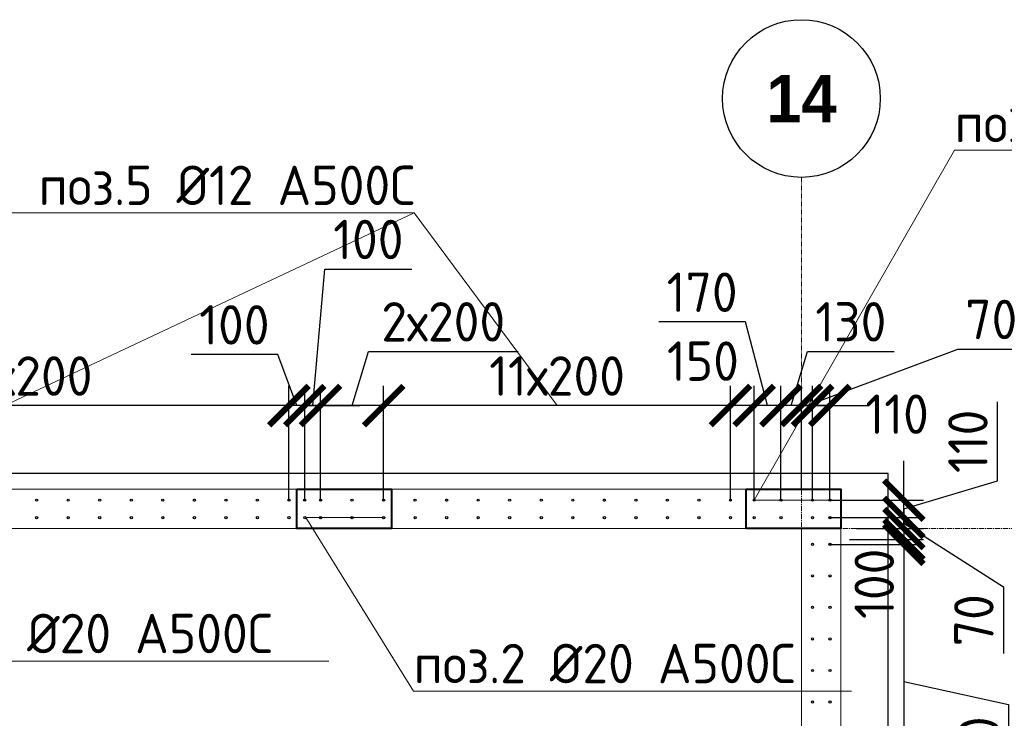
# Model space of a CAD drawing. Header units: millimetres. Extents: x 376598 to 1249954, y -318491 to -22134.
# Tile 439 of 444: x 1237837 to 1244081, y -214290 to -209860. Entities that reach past the tile are written whole.
import ezdxf
from ezdxf import colors
from ezdxf.entities.mleader import LeaderData, LeaderLine
from ezdxf.math import Vec2, Vec3

# ---------------------------------------------------------------- set-up
doc = ezdxf.new("R2010")
doc.units = ezdxf.units.MM
for name, pattern in [('01 Штриховая _4 мм_', [6, 3.5, -2.5]), ('______5', [1100, 800, -100, 100, -100]), ('HIDDEN2', [4.7625, 3.175, -1.5875]), ('осевая', [50.8, 31.75, -6.35, 6.35, -6.35])]:
    doc.linetypes.add(name, pattern=pattern)
for name, color, linetype, lineweight in [('0 Фундамент', 5, 'Continuous', 30), ('1 Стены', 3, 'Continuous', 30), ('Оси', 40, '______5', 18), ('подоснова', 151, 'Continuous', 5), ('РАЗМЕРЫ', 1, 'Continuous', 9), ('СТЕНЫ', 3, 'Continuous', 30)]:
    doc.layers.add(name, color=color, linetype=linetype, lineweight=lineweight)
doc.styles.add('Century Gothic', font='GOTHIC.TTF')
doc.styles.add('GOST-2.304_Type-B', font='GOST_Common.ttf')
doc.dimstyles.new('СПДС', dxfattribs={"dimscale": 100, "dimtxt": 2.5, "dimasz": 2.5, "dimexe": 1.25, "dimexo": 0, "dimtad": 1, "dimdec": 0, "dimtxsty": 'GOST-2.304_Type-B', "dimblk": 'ARCHTICK', "dimcen": 2.5, "dimdle": 2, "dimadec": 0, "dimazin": 2, "dimtfac": 0.75, "dimtdec": 0, "dimtmove": 1, "dimatfit": 3, "dimfxl": 1, "dimtolj": 1, "dimarcsym": 1})

# ---------------------------------------------------------------- blocks, each defined once
blk = doc.blocks.new('NSY101')
at = {"color": 0, "linetype": 'ByBlock', "lineweight": -2}
blk.add_circle((0, 0), 50, dxfattribs=at)
blk = doc.blocks.new('оси 2.2-2.3')
at = {"layer": 'Оси', "color": 16, "linetype": 'осевая', "lineweight": 0, "transparency": 33554687}
for p, q in [((521254.5, -104267.9), (521254.9, -134893.5)), ((468076.3, -106495.4), (524372.9, -106495.4))]:
    blk.add_line(p, q, dxfattribs=at)
at = {"layer": 'Оси', "color": 16, "linetype": 'Continuous', "lineweight": 25, "transparency": 33554687, "xscale": 9.999999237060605, "yscale": 9.999999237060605, "zscale": 9.999999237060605}
blk.add_blockref('NSY101', (521254.4, -103767.9), dxfattribs=at)
at = {"layer": 'Оси', "color": 16, "linetype": 'Continuous', "lineweight": 25, "transparency": 33554687, "insert": (521254.4, -103767.9), "char_height": 300, "width": 620, "attachment_point": 5, "style": 'Century Gothic'}
blk.add_mtext('\\A1;{\\fCentury Gothic|i0|b1;\\H300.000000;\\W1.000000;\\C16;14}\\P', dxfattribs=at)
blk = doc.blocks.new('_ArchTick')
at = {"color": 0, "linetype": 'ByBlock', "const_width": 0.15}
blk.add_lwpolyline([(-0.5, -0.5), (0.5, 0.5)], dxfattribs=at)
blk = doc.blocks.new('*D2999')
at = {"layer": 'DEFPOINTS', "color": 0, "lineweight": 0, "transparency": 16777216}
for p in [(1242864.9, -212307.4), (1242794.7, -212398.8), (1242864.9, -212906.8, -720)]:
    blk.add_point(p, dxfattribs=at)
at = {"layer": 'РАЗМЕРЫ', "color": 0, "lineweight": -2, "transparency": 16777216}
for p, q in [((1242829.8, -212307.4), (1243786.4, -211948.4)), ((1243786.4, -211948.4), (1244210.2, -211948.4)), ((1242794.7, -212398.8), (1242794.7, -212182.4)), ((1242864.9, -212906.8), (1242864.9, -212182.4)), ((1242794.7, -212307.4), (1242544.7, -212307.4)), ((1242794.7, -212307.4), (1242864.9, -212307.4)), ((1242794.7, -212307.4), (1242864.9, -212307.4)), ((1242864.9, -212307.4), (1243114.9, -212307.4))]:
    blk.add_line(p, q, dxfattribs=at)
at = {"layer": 'РАЗМЕРЫ', "color": 0, "lineweight": -2, "transparency": 16777216, "xscale": 250, "yscale": 250, "zscale": 250}
blk.add_blockref('_ArchTick', (1242794.7, -212307.4), dxfattribs=at)
at = {"layer": 'РАЗМЕРЫ', "color": 0, "lineweight": -2, "transparency": 16777216, "xscale": 250, "yscale": 250, "zscale": 250, "rotation": 180}
blk.add_blockref('_ArchTick', (1242864.9, -212307.4), dxfattribs=at)
at = {"layer": 'РАЗМЕРЫ', "color": 0, "lineweight": 0, "transparency": 16777216, "insert": (1243998.3, -211760.9), "char_height": 250, "attachment_point": 5, "style": 'GOST-2.304_Type-B'}
blk.add_mtext('\\A1;70', dxfattribs=at)
blk = doc.blocks.new('стены тп')
at = {"layer": '1 Стены', "color": 252, "linetype": 'HIDDEN2', "lineweight": 0, "true_color": 0x939598}
for p, q in [((909390.6, -187275.6), (862265.6, -187275.6)), ((909640.6, -187275.6), (909390.6, -187275.6)), ((909640.6, -198725.6), (909640.6, -187275.6)), ((899390.6, -187525.6), (904964.2, -187525.6)), ((904964.2, -187525.6), (909390.6, -187525.6)), ((909390.6, -187525.6), (909390.6, -197425.6))]:
    blk.add_line(p, q, dxfattribs=at)
blk = doc.blocks.new('*D3415')
at = {"layer": 'DEFPOINTS', "color": 0, "lineweight": 0, "transparency": 16777216}
for p in [(1242664.6, -212307), (1242795, -212837.2), (1242664.6, -212907.1, -720)]:
    blk.add_point(p, dxfattribs=at)
at = {"layer": 'РАЗМЕРЫ', "color": 0, "lineweight": -2, "transparency": 16777216}
for p, q in [((1242729.8, -212307), (1242832.9, -211963.3)), ((1242832.9, -211963.3), (1243382.9, -211963.3)), ((1242664.6, -212907.1), (1242664.6, -212182)), ((1242795, -212837.2), (1242795, -212182)), ((1242995, -212307), (1242464.6, -212307))]:
    blk.add_line(p, q, dxfattribs=at)
at = {"layer": 'РАЗМЕРЫ', "color": 0, "lineweight": -2, "transparency": 16777216, "xscale": 250, "yscale": 250, "zscale": 250, "rotation": 180}
blk.add_blockref('_ArchTick', (1242664.6, -212307), dxfattribs=at)
at = {"layer": 'РАЗМЕРЫ', "color": 0, "lineweight": -2, "transparency": 16777216, "xscale": 250, "yscale": 250, "zscale": 250}
blk.add_blockref('_ArchTick', (1242795, -212307), dxfattribs=at)
at = {"layer": 'РАЗМЕРЫ', "color": 0, "lineweight": 0, "transparency": 16777216, "insert": (1243107.9, -211775.8), "char_height": 250, "attachment_point": 5, "style": 'GOST-2.304_Type-B'}
blk.add_mtext('\\A1;130', dxfattribs=at)
blk = doc.blocks.new('*D3421')
at = {"layer": 'DEFPOINTS', "color": 0, "lineweight": 0, "transparency": 16777216}
for p in [(1242975.2, -213017.2, -720), (1243443.9, -213017.2), (1243142.9, -213087.2)]:
    blk.add_point(p, dxfattribs=at)
at = {"layer": 'РАЗМЕРЫ', "color": 0, "lineweight": -2, "transparency": 16777216}
for p, q in [((1243443.9, -213017.2), (1243443.9, -212767.2)), ((1242975.2, -213017.2), (1243568.9, -213017.2)), ((1243443.9, -213087.2), (1243443.9, -213017.2)), ((1243443.9, -213087.2), (1243443.9, -213017.2)), ((1243142.9, -213087.2), (1243568.9, -213087.2)), ((1243443.9, -213052.2), (1244075.5, -213456.1)), ((1243443.9, -213087.2), (1243443.9, -213337.2)), ((1244075.5, -213456.1), (1244075.5, -213880))]:
    blk.add_line(p, q, dxfattribs=at)
at = {"layer": 'РАЗМЕРЫ', "color": 0, "lineweight": -2, "transparency": 16777216, "xscale": 250, "yscale": 250, "zscale": 250}
for p, rotation in [((1243443.9, -213017.2), 270), ((1243443.9, -213087.2), 90)]:
    blk.add_blockref('_ArchTick', p, dxfattribs=dict(at, rotation=rotation))
at = {"layer": 'РАЗМЕРЫ', "color": 0, "lineweight": 0, "transparency": 16777216, "insert": (1243888, -213668.1), "char_height": 250, "attachment_point": 5, "rotation": 90, "style": 'GOST-2.304_Type-B'}
blk.add_mtext('\\A1;70', dxfattribs=at)
blk = doc.blocks.new('*D3422')
at = {"layer": 'DEFPOINTS', "color": 0, "lineweight": 0, "transparency": 16777216}
for p in [(1242975, -212907.1, -720), (1243443.9, -212907.1), (1243123, -213017.2)]:
    blk.add_point(p, dxfattribs=at)
at = {"layer": 'РАЗМЕРЫ', "color": 0, "lineweight": -2, "transparency": 16777216}
for p, q in [((1244037.6, -212784), (1244037.6, -212284)), ((1243443.9, -212907.1), (1243443.9, -212657.1)), ((1243443.9, -212962.1), (1244037.6, -212784)), ((1242975, -212907.1), (1243568.9, -212907.1)), ((1243443.9, -213017.2), (1243443.9, -212907.1)), ((1243443.9, -213017.2), (1243443.9, -212907.1)), ((1243123, -213017.2), (1243568.9, -213017.2)), ((1243443.9, -213017.2), (1243443.9, -213267.2))]:
    blk.add_line(p, q, dxfattribs=at)
at = {"layer": 'РАЗМЕРЫ', "color": 0, "lineweight": -2, "transparency": 16777216, "xscale": 250, "yscale": 250, "zscale": 250}
for p, rotation in [((1243443.9, -212907.1), 270), ((1243443.9, -213017.2), 90)]:
    blk.add_blockref('_ArchTick', p, dxfattribs=dict(at, rotation=rotation))
at = {"layer": 'РАЗМЕРЫ', "color": 0, "lineweight": 0, "transparency": 16777216, "insert": (1243850.1, -212534), "char_height": 250, "attachment_point": 5, "rotation": 90, "style": 'GOST-2.304_Type-B'}
blk.add_mtext('\\A1;110', dxfattribs=at)
blk = doc.blocks.new('*D3423')
at = {"layer": 'DEFPOINTS', "color": 0, "lineweight": 0, "transparency": 16777216}
for p in [(1243142.9, -213087.2), (1242975, -213187.1, -720), (1243443.9, -213187.1)]:
    blk.add_point(p, dxfattribs=at)
at = {"layer": 'РАЗМЕРЫ', "color": 0, "lineweight": -2, "transparency": 16777216}
for p, q in [((1243443.9, -213087.2), (1243443.9, -212837.2)), ((1243142.9, -213087.2), (1243568.9, -213087.2)), ((1243443.9, -213087.2), (1243443.9, -213187.1)), ((1242975, -213187.1), (1243568.9, -213187.1)), ((1243443.9, -213187.1), (1243443.9, -213437.1))]:
    blk.add_line(p, q, dxfattribs=at)
at = {"layer": 'РАЗМЕРЫ', "color": 0, "lineweight": -2, "transparency": 16777216, "xscale": 250, "yscale": 250, "zscale": 250}
for p, rotation in [((1243443.9, -213087.2), 270), ((1243443.9, -213187.1), 90)]:
    blk.add_blockref('_ArchTick', p, dxfattribs=dict(at, rotation=rotation))
at = {"layer": 'РАЗМЕРЫ', "color": 0, "lineweight": 0, "transparency": 16777216, "insert": (1243256.4, -213437.1), "char_height": 250, "attachment_point": 5, "rotation": 90, "style": 'GOST-2.304_Type-B'}
blk.add_mtext('\\A1;100', dxfattribs=at)
blk = doc.blocks.new('*D3467')
at = {"layer": 'DEFPOINTS', "color": 0, "lineweight": 0, "transparency": 16777216}
for p in [(1242494.9, -212307), (1242494.9, -212906.8, -720), (1242664.6, -212907.1, -720)]:
    blk.add_point(p, dxfattribs=at)
at = {"layer": 'РАЗМЕРЫ', "color": 0, "lineweight": -2, "transparency": 16777216}
for p, q in [((1242439.9, -211775.8), (1241889.9, -211775.8)), ((1242579.8, -212307), (1242439.9, -211775.8)), ((1242494.9, -212906.8), (1242494.9, -212182)), ((1242664.6, -212907.1), (1242664.6, -212182)), ((1242864.6, -212307), (1242294.9, -212307))]:
    blk.add_line(p, q, dxfattribs=at)
at = {"layer": 'РАЗМЕРЫ', "color": 0, "lineweight": -2, "transparency": 16777216, "xscale": 250, "yscale": 250, "zscale": 250, "rotation": 180}
blk.add_blockref('_ArchTick', (1242494.9, -212307), dxfattribs=at)
at = {"layer": 'РАЗМЕРЫ', "color": 0, "lineweight": -2, "transparency": 16777216, "xscale": 250, "yscale": 250, "zscale": 250}
blk.add_blockref('_ArchTick', (1242664.6, -212307), dxfattribs=at)
at = {"layer": 'РАЗМЕРЫ', "color": 0, "lineweight": 0, "transparency": 16777216, "insert": (1242164.9, -211588.3), "char_height": 250, "attachment_point": 5, "style": 'GOST-2.304_Type-B'}
blk.add_mtext('\\A1;170', dxfattribs=at)
blk = doc.blocks.new('*D3468')
at = {"layer": 'DEFPOINTS', "color": 0, "lineweight": 0, "transparency": 16777216}
for p in [(1242344.9, -212307), (1242344.9, -212906.8, -720), (1242494.9, -212906.8, -720)]:
    blk.add_point(p, dxfattribs=at)
at = {"layer": 'РАЗМЕРЫ', "color": 0, "lineweight": -2, "transparency": 16777216}
for p, q in [((1242344.9, -212906.8), (1242344.9, -212182)), ((1242494.9, -212906.8), (1242494.9, -212182)), ((1242694.9, -212307), (1242144.9, -212307))]:
    blk.add_line(p, q, dxfattribs=at)
at = {"layer": 'РАЗМЕРЫ', "color": 0, "lineweight": -2, "transparency": 16777216, "xscale": 250, "yscale": 250, "zscale": 250, "rotation": 180}
blk.add_blockref('_ArchTick', (1242344.9, -212307), dxfattribs=at)
at = {"layer": 'РАЗМЕРЫ', "color": 0, "lineweight": -2, "transparency": 16777216, "xscale": 250, "yscale": 250, "zscale": 250}
blk.add_blockref('_ArchTick', (1242494.9, -212307), dxfattribs=at)
at = {"layer": 'РАЗМЕРЫ', "color": 0, "lineweight": 0, "transparency": 16777216, "insert": (1242169.9, -212025.1), "char_height": 250, "attachment_point": 5, "style": 'GOST-2.304_Type-B'}
blk.add_mtext('\\A1;150', dxfattribs=at)
blk = doc.blocks.new('*D3434')
at = {"layer": 'DEFPOINTS', "color": 0, "lineweight": 0, "transparency": 16777216}
for p in [(1240145.1, -212307), (1240145.1, -212906.8), (1242344.9, -212906.8, -720)]:
    blk.add_point(p, dxfattribs=at)
at = {"layer": 'РАЗМЕРЫ', "color": 0, "lineweight": -2, "transparency": 16777216}
for p, q in [((1240145.1, -212906.8), (1240145.1, -212182)), ((1242344.9, -212906.8), (1242344.9, -212182)), ((1242544.9, -212307), (1239945.1, -212307))]:
    blk.add_line(p, q, dxfattribs=at)
at = {"layer": 'РАЗМЕРЫ', "color": 0, "lineweight": -2, "transparency": 16777216, "xscale": 250, "yscale": 250, "zscale": 250, "rotation": 180}
blk.add_blockref('_ArchTick', (1240145.1, -212307), dxfattribs=at)
at = {"layer": 'РАЗМЕРЫ', "color": 0, "lineweight": -2, "transparency": 16777216, "xscale": 250, "yscale": 250, "zscale": 250}
blk.add_blockref('_ArchTick', (1242344.9, -212307), dxfattribs=at)
at = {"layer": 'РАЗМЕРЫ', "color": 0, "lineweight": 0, "transparency": 16777216, "insert": (1241245, -212119.5), "char_height": 250, "attachment_point": 5, "style": 'GOST-2.304_Type-B'}
blk.add_mtext('\\A1;11х200', dxfattribs=at)
blk = doc.blocks.new('*D3435')
at = {"layer": 'DEFPOINTS', "color": 0, "lineweight": 0, "transparency": 16777216}
for p in [(1239745.1, -212307), (1239745.1, -212906.8), (1240145.1, -212906.8)]:
    blk.add_point(p, dxfattribs=at)
at = {"layer": 'РАЗМЕРЫ', "color": 0, "lineweight": -2, "transparency": 16777216}
for p, q in [((1239945.1, -212307), (1240048.2, -211963.3)), ((1240048.2, -211963.3), (1240998.2, -211963.3)), ((1239745.1, -212906.8), (1239745.1, -212182)), ((1240145.1, -212906.8), (1240145.1, -212182)), ((1240345.1, -212307), (1239545.1, -212307))]:
    blk.add_line(p, q, dxfattribs=at)
at = {"layer": 'РАЗМЕРЫ', "color": 0, "lineweight": -2, "transparency": 16777216, "xscale": 250, "yscale": 250, "zscale": 250, "rotation": 180}
blk.add_blockref('_ArchTick', (1239745.1, -212307), dxfattribs=at)
at = {"layer": 'РАЗМЕРЫ', "color": 0, "lineweight": -2, "transparency": 16777216, "xscale": 250, "yscale": 250, "zscale": 250}
blk.add_blockref('_ArchTick', (1240145.1, -212307), dxfattribs=at)
at = {"layer": 'РАЗМЕРЫ', "color": 0, "lineweight": 0, "transparency": 16777216, "insert": (1240523.2, -211775.8), "char_height": 250, "attachment_point": 5, "style": 'GOST-2.304_Type-B'}
blk.add_mtext('\\A1;2х200', dxfattribs=at)
blk = doc.blocks.new('*D3436')
at = {"layer": 'DEFPOINTS', "color": 0, "lineweight": 0, "transparency": 16777216}
for p in [(1239645.1, -212307), (1239645.1, -212906.8), (1239745.1, -212906.8)]:
    blk.add_point(p, dxfattribs=at)
at = {"layer": 'РАЗМЕРЫ', "color": 0, "lineweight": -2, "transparency": 16777216}
for p, q in [((1239695.1, -212307), (1239773.2, -211441.1)), ((1239773.2, -211441.1), (1240323.2, -211441.1)), ((1239645.1, -212906.8), (1239645.1, -212182)), ((1239745.1, -212906.8), (1239745.1, -212182)), ((1239645.1, -212307), (1239395.1, -212307)), ((1239745.1, -212307), (1239645.1, -212307)), ((1239745.1, -212307), (1239645.1, -212307)), ((1239745.1, -212307), (1239995.1, -212307))]:
    blk.add_line(p, q, dxfattribs=at)
at = {"layer": 'РАЗМЕРЫ', "color": 0, "lineweight": -2, "transparency": 16777216, "xscale": 250, "yscale": 250, "zscale": 250}
blk.add_blockref('_ArchTick', (1239645.1, -212307), dxfattribs=at)
at = {"layer": 'РАЗМЕРЫ', "color": 0, "lineweight": -2, "transparency": 16777216, "xscale": 250, "yscale": 250, "zscale": 250, "rotation": 180}
blk.add_blockref('_ArchTick', (1239745.1, -212307), dxfattribs=at)
at = {"layer": 'РАЗМЕРЫ', "color": 0, "lineweight": 0, "transparency": 16777216, "insert": (1240048.2, -211253.6), "char_height": 250, "attachment_point": 5, "style": 'GOST-2.304_Type-B'}
blk.add_mtext('\\A1;100', dxfattribs=at)
blk = doc.blocks.new('*D3439')
at = {"layer": 'DEFPOINTS', "color": 0, "lineweight": 0, "transparency": 16777216}
for p in [(1239544.6, -212307), (1239544.6, -212907.1, -720), (1239645.1, -212906.8)]:
    blk.add_point(p, dxfattribs=at)
at = {"layer": 'РАЗМЕРЫ', "color": 0, "lineweight": -2, "transparency": 16777216}
for p, q in [((1239473.7, -211982.6), (1238923.7, -211982.6)), ((1239594.9, -212307), (1239473.7, -211982.6)), ((1239544.6, -212907.1), (1239544.6, -212182)), ((1239645.1, -212906.8), (1239645.1, -212182)), ((1239544.6, -212307), (1239294.6, -212307)), ((1239645.1, -212307), (1239544.6, -212307)), ((1239645.1, -212307), (1239544.6, -212307)), ((1239645.1, -212307), (1239895.1, -212307))]:
    blk.add_line(p, q, dxfattribs=at)
at = {"layer": 'РАЗМЕРЫ', "color": 0, "lineweight": -2, "transparency": 16777216, "xscale": 250, "yscale": 250, "zscale": 250}
blk.add_blockref('_ArchTick', (1239544.6, -212307), dxfattribs=at)
at = {"layer": 'РАЗМЕРЫ', "color": 0, "lineweight": -2, "transparency": 16777216, "xscale": 250, "yscale": 250, "zscale": 250, "rotation": 180}
blk.add_blockref('_ArchTick', (1239645.1, -212307), dxfattribs=at)
at = {"layer": 'РАЗМЕРЫ', "color": 0, "lineweight": 0, "transparency": 16777216, "insert": (1239198.7, -211795.1), "char_height": 250, "attachment_point": 5, "style": 'GOST-2.304_Type-B'}
blk.add_mtext('\\A1;100', dxfattribs=at)
blk = doc.blocks.new('*D3440')
at = {"layer": 'DEFPOINTS', "color": 0, "lineweight": 0, "transparency": 16777216}
for p in [(1236144.6, -212307), (1236144.6, -212907.1, -720), (1239544.6, -212907.1, -720)]:
    blk.add_point(p, dxfattribs=at)
at = {"layer": 'РАЗМЕРЫ', "color": 0, "lineweight": -2, "transparency": 16777216}
for p, q in [((1236144.6, -212907.1), (1236144.6, -212182)), ((1239544.6, -212907.1), (1239544.6, -212182)), ((1239744.6, -212307), (1235944.6, -212307))]:
    blk.add_line(p, q, dxfattribs=at)
at = {"layer": 'РАЗМЕРЫ', "color": 0, "lineweight": -2, "transparency": 16777216, "xscale": 250, "yscale": 250, "zscale": 250, "rotation": 180}
blk.add_blockref('_ArchTick', (1236144.6, -212307), dxfattribs=at)
at = {"layer": 'РАЗМЕРЫ', "color": 0, "lineweight": -2, "transparency": 16777216, "xscale": 250, "yscale": 250, "zscale": 250}
blk.add_blockref('_ArchTick', (1239544.6, -212307), dxfattribs=at)
at = {"layer": 'РАЗМЕРЫ', "color": 0, "lineweight": 0, "transparency": 16777216, "insert": (1237844.6, -212119.5), "char_height": 250, "attachment_point": 5, "style": 'GOST-2.304_Type-B'}
blk.add_mtext('\\A1;17х200', dxfattribs=at)
blk = doc.blocks.new('_None')
blk = doc.blocks.new('*D3143')
at = {"layer": 'DEFPOINTS', "color": 0, "lineweight": 0, "transparency": 16777216}
for p in [(1242975, -212307), (1242865.2, -212837.2), (1242975, -212907.1)]:
    blk.add_point(p, dxfattribs=at)
at = {"layer": 'РАЗМЕРЫ', "color": 0, "lineweight": -2, "transparency": 16777216}
for p, q in [((1242865.2, -212837.2), (1242865.2, -212182)), ((1242975, -212907.1), (1242975, -212182)), ((1242865.2, -212307), (1242615.2, -212307)), ((1242865.2, -212307), (1242975, -212307)), ((1242975, -212307), (1243225, -212307))]:
    blk.add_line(p, q, dxfattribs=at)
at = {"layer": 'РАЗМЕРЫ', "color": 0, "lineweight": -2, "transparency": 16777216, "xscale": 250, "yscale": 250, "zscale": 250}
blk.add_blockref('_ArchTick', (1242865.2, -212307), dxfattribs=at)
at = {"layer": 'РАЗМЕРЫ', "color": 0, "lineweight": -2, "transparency": 16777216, "xscale": 250, "yscale": 250, "zscale": 250, "rotation": 180}
blk.add_blockref('_ArchTick', (1242975, -212307), dxfattribs=at)
at = {"layer": 'РАЗМЕРЫ', "color": 0, "lineweight": 0, "transparency": 16777216, "insert": (1243401.5, -212361.5), "char_height": 250, "attachment_point": 5, "style": 'GOST-2.304_Type-B'}
blk.add_mtext('\\A1;110', dxfattribs=at)
blk = doc.blocks.new('*D3144')
at = {"layer": 'DEFPOINTS', "color": 0, "lineweight": 0, "transparency": 16777216}
for p in [(1243098.6, -213157.1), (1243098.6, -214957.1), (1243443.9, -214957.1)]:
    blk.add_point(p, dxfattribs=at)
at = {"layer": 'РАЗМЕРЫ', "color": 0, "lineweight": -2, "transparency": 16777216}
for p, q in [((1243443.9, -212957.1), (1243443.9, -215157.1)), ((1243098.6, -213157.1), (1243568.9, -213157.1)), ((1243443.9, -214057.1), (1244108.6, -214202.6)), ((1244108.6, -214202.6), (1244108.6, -215152.6)), ((1243098.6, -214957.1), (1243568.9, -214957.1))]:
    blk.add_line(p, q, dxfattribs=at)
at = {"layer": 'РАЗМЕРЫ', "color": 0, "lineweight": -2, "transparency": 16777216, "xscale": 250, "yscale": 250, "zscale": 250}
for p, rotation in [((1243443.9, -213157.1), 90), ((1243443.9, -214957.1), 270)]:
    blk.add_blockref('_ArchTick', p, dxfattribs=dict(at, rotation=rotation))
at = {"layer": 'РАЗМЕРЫ', "color": 0, "lineweight": 0, "transparency": 16777216, "insert": (1243921.1, -214677.6), "char_height": 250, "attachment_point": 5, "rotation": 90, "style": 'GOST-2.304_Type-B'}
blk.add_mtext('\\A1;9х200', dxfattribs=at)
blk = doc.blocks.new('стены  тп')
at = {"layer": 'СТЕНЫ', "color": 251, "linetype": '01 Штриховая _4 мм_', "lineweight": 0, "true_color": 0x636466}
for p, q in [((589762.3, -316375.7, 3100), (542387.3, -316375.7, 3100)), ((589762.3, -327825.7, 3100), (589762.3, -316375.7, 3100)), ((579512.3, -316625.7, 3100), (585085.9, -316625.7, 3100)), ((585085.9, -316625.7, 3100), (589512.3, -316625.7, 3100)), ((589512.3, -316625.7, 3100), (589512.3, -326525.7, 3100))]:
    blk.add_line(p, q, dxfattribs=at)

msp = doc.modelspace()

# ---------------------------------------------------------------- linework, layer by layer
at = {"color": 1, "lineweight": 40}
for points in [[(1239594.8, -212837.2), (1240194.8, -212837.2), (1240194.8, -213087.2), (1239594.8, -213087.2)], [(1242444.8, -212837.2), (1243044.8, -212837.2), (1243044.8, -213087.2), (1242444.8, -213087.2)]]:
    msp.add_lwpolyline(points, close=True, dxfattribs=at)
at = {"layer": '0 Фундамент'}
msp.add_lwpolyline([(1195694.8, -212737.2), (1195694.8, -236917.2), (1203044.8, -236917.2), (1203044.8, -236917.2), (1215544.8, -236917.2), (1215544.8, -236917.2), (1217894.8, -236917.2), (1217894.8, -236917.2), (1243344.8, -236917.2), (1243344.8, -232837.2), (1244824.8, -232837.2), (1244824.8, -224237.2), (1243344.8, -224237.2), (1243344.8, -212737.2), (1195694.8, -212737.2)], dxfattribs=at)
at = {"layer": 'РАЗМЕРЫ', "color": 8, "linetype": 'Continuous', "lineweight": 30}
for centre in [(1237944.6, -212907.1, -720), (1237944.9, -212906.8, -720), (1238144.6, -212907.1, -720), (1238144.9, -212906.8, -720), (1238344.6, -212907.1, -720), (1238344.9, -212906.8, -720), (1238544.6, -212907.1, -720), (1238544.9, -212906.8, -720), (1238744.6, -212907.1, -720), (1238744.9, -212906.8, -720), (1238944.6, -212907.1, -720), (1238944.9, -212906.8, -720), (1239144.6, -212907.1, -720), (1239144.9, -212906.8, -720), (1239344.6, -212907.1, -720), (1239344.9, -212906.8, -720), (1239544.6, -212907.1, -720), (1239544.9, -212906.8, -720), (1240344.6, -212907.1, -720), (1240344.9, -212906.8, -720), (1240544.6, -212907.1, -720), (1240544.9, -212906.8, -720), (1240744.6, -212907.1, -720), (1240744.9, -212906.8, -720), (1240944.6, -212907.1, -720), (1240944.9, -212906.8, -720), (1241144.6, -212907.1, -720), (1241144.9, -212906.8, -720), (1241344.6, -212907.1, -720), (1241344.9, -212906.8, -720), (1241544.6, -212907.1, -720), (1241544.9, -212906.8, -720), (1241744.6, -212907.1, -720), (1241744.9, -212906.8, -720), (1241944.6, -212907.1, -720), (1241944.9, -212906.8, -720), (1242144.6, -212907.1, -720), (1242144.9, -212906.8, -720), (1242344.6, -212907.1, -720), (1242344.9, -212906.8, -720), (1237944.9, -213017.2, -720), (1238144.9, -213017.2, -720), (1238344.9, -213017.2, -720), (1238544.9, -213017.2, -720), (1238744.9, -213017.2, -720), (1238944.9, -213017.2, -720), (1239144.9, -213017.2, -720), (1239344.9, -213017.2, -720), (1239544.9, -213017.2, -720), (1240344.9, -213017.2, -720), (1240544.9, -213017.2, -720), (1240744.9, -213017.2, -720), (1240944.9, -213017.2, -720), (1241144.9, -213017.2, -720), (1241344.9, -213017.2, -720), (1241544.9, -213017.2, -720), (1241744.9, -213017.2, -720), (1241944.9, -213017.2, -720), (1242144.9, -213017.2, -720), (1242344.9, -213017.2, -720), (1242864.6, -213187.1, -720), (1242975, -213187.1, -720), (1242864.6, -213387.1, -720), (1242975, -213387.1, -720), (1242864.6, -213587.1, -720), (1242975, -213587.1, -720), (1242864.6, -213787.1, -720), (1242975, -213787.1, -720), (1242864.6, -213987.1, -720), (1242975, -213987.1, -720), (1242864.6, -214187.1, -720), (1242975, -214187.1, -720)]:
    msp.add_circle(centre, 7, dxfattribs=at)
at = {"layer": 'РАЗМЕРЫ', "color": 6, "linetype": 'Continuous', "lineweight": 30}
for centre in [(1239644.8, -212907.1), (1239645.1, -212906.8), (1239744.8, -212907.1), (1239745.1, -212906.8), (1239944.8, -212907.1), (1239945.1, -212906.8), (1240144.8, -212907.1), (1240145.1, -212906.8), (1242494.6, -212907.1, -720), (1242494.9, -212906.8, -720), (1242664.6, -212907.1, -720), (1242664.9, -212906.8, -720), (1242864.6, -212907.1, -720), (1242864.9, -212906.8, -720), (1242975, -212907.1, -720), (1239645.1, -213017.2), (1239745.1, -213017.2), (1239945.1, -213017.2), (1240145.1, -213017.2), (1242494.9, -213017.2, -720), (1242664.9, -213017.2, -720), (1242864.9, -213017.2, -720), (1242975.2, -213017.2, -720)]:
    msp.add_circle(centre, 7, dxfattribs=at)

# ---------------------------------------------------------------- block references
at = {"layer": 'РАЗМЕРЫ', "color": 1}
for name, p in [('оси 2.2-2.3', (721540.1, -106591.8)), ('стены тп', (333404.4, -25561.5))]:
    msp.add_blockref(name, p, dxfattribs=at)
at = {"layer": 'РАЗМЕРЫ'}
msp.add_blockref('стены  тп', (653282.7, 103538.6, -3100), dxfattribs=at)

# ---------------------------------------------------------------- dimensions: what is measured, and where the dimension line sits
at = {"layer": 'РАЗМЕРЫ', "color": 1, "lineweight": 0}
for base, p1, p2, picture, middle in [((1239645.1, -212307), (1239745.1, -212906.8), (1239645.1, -212906.8), '*D3436', (1239835.7, -211441.1)), ((1242494.9, -212307), (1242664.6, -212907.1, -720), (1242494.9, -212906.8, -720), '*D3467', (1242377.4, -211775.8)), ((1242864.9, -212307.4), (1242794.7, -212398.8), (1242864.9, -212906.8, -720), '*D2999', (1243848.9, -211948.4)), ((1239544.6394, -212307.047), (1239645.0851, -212906.8212), (1239544.6394, -212907.0665, -720), '*D3439', (1239411.1581, -211982.6402)), ((1242344.9, -212307), (1242494.9, -212906.8, -720), (1242344.9, -212906.8, -720), '*D3468', (1242169.9, -212212.6)), ((1242975, -212307), (1242865.2, -212837.2), (1242975, -212907.1), '*D3143', (1243401.5, -212549))]:
    dim = msp.add_linear_dim(base=base, p1=p1, p2=p2, dimstyle='СПДС', dxfattribs=at)
    dim.commit()
    dim.dimension.update_dxf_attribs({"geometry": picture, "text_midpoint": middle, "dimtype": 160})
for base, p1, p2, text, picture, middle in [((1239745.1, -212307), (1240145.1, -212906.8), (1239745.1, -212906.8), '2х200', '*D3435', (1240110.7, -211775.8)), ((1236144.6, -212307), (1239544.6, -212907.1, -720), (1236144.6, -212907.1, -720), '17х200', '*D3440', (1237844.6, -212119.5)), ((1240145.1, -212307), (1242344.9, -212906.8, -720), (1240145.1, -212906.8), '11х200', '*D3434', (1241245, -212119.5))]:
    dim = msp.add_linear_dim(base=base, p1=p1, p2=p2, text=text, dimstyle='СПДС', dxfattribs=at)
    dim.commit()
    dim.dimension.update_dxf_attribs({"geometry": picture, "text_midpoint": middle})
dim = msp.add_linear_dim(base=(1242664.6, -212307), p1=(1242795, -212837.2), p2=(1242664.6, -212907.1, -720), dimstyle='СПДС', dxfattribs=at)
dim.commit()
dim.dimension.update_dxf_attribs({"geometry": '*D3415', "text_midpoint": (1242895.4, -211775.8)})
dim = msp.add_linear_dim(base=(1243443.9, -212907.1), p1=(1243123, -213017.2), p2=(1242975, -212907.1, -720), angle=90, dimstyle='СПДС', dxfattribs=at)
dim.commit()
dim.dimension.update_dxf_attribs({"geometry": '*D3422', "text_midpoint": (1243850.1, -212721.5)})
for base, p2, picture, middle in [((1243443.9, -213017.2), (1242975.2, -213017.2, -720), '*D3421', (1244075.5, -213518.6)), ((1243443.9, -213187.1), (1242975, -213187.1, -720), '*D3423', (1243443.9, -213437.1))]:
    dim = msp.add_linear_dim(base=base, p1=(1243142.9, -213087.2), p2=p2, angle=90, dimstyle='СПДС', dxfattribs=at)
    dim.commit()
    dim.dimension.update_dxf_attribs({"geometry": picture, "text_midpoint": middle, "dimtype": 160})
dim = msp.add_linear_dim(base=(1243443.9, -214957.1), p1=(1243098.6, -213157.1), p2=(1243098.6, -214957.1), angle=90, text='9х200', dimstyle='СПДС', dxfattribs=at)
dim.commit()
dim.dimension.update_dxf_attribs({"geometry": '*D3144', "text_midpoint": (1244108.6, -214265.1), "dimtype": 160})

# ---------------------------------------------------------------- leaders
at = {"layer": 'подоснова', "color": 4, "ltscale": 0.3}
ml = msp.add_multileader_mtext('Standard', dxfattribs=at)
ml.set_content('{\\C2;поз.2 %%C20 А500С }', color=4, style='GOST-2.304_Type-B')
ml.set_leader_properties(color=256, linetype='ByLayer', lineweight=15)
ml.set_arrow_properties(name='NONE')
ml.build(insert=Vec2(0, 0))
ml.multileader.update_dxf_attribs({"text_left_attachment_type": 6, "text_right_attachment_type": 6, "dogleg_length": 0.1, "arrow_head_size": 18})
ctx = ml.context
ctx.base_point, ctx.char_height, ctx.arrow_head_size, ctx.landing_gap_size, ctx.plane_origin = Vec3(1243765.3, -210687.3), 250, 18, 20, Vec3(1247382.6, -210925.4)
ctx.left_attachment, ctx.right_attachment, ctx.text_align_type = 6, 6, 1
notes = []
notes.append((ctx, [(1, (1, 1, 0), (1243765.2, -210687.3), (1, 0), 0.1, [(1, [(1242968, -212907.1), (1242494.9, -212906.8)], 0, [])])]))
ctx.mtext.insert, ctx.mtext.width, ctx.mtext.alignment, ctx.mtext.flow_direction = Vec3(1244977.2, -210387.3), 4075.871, 2, 5
ml = msp.add_multileader_mtext('Standard', dxfattribs=at)
ml.set_content('{\\C2;поз.5 %%C12 А500С }', color=4, style='GOST-2.304_Type-B')
ml.set_leader_properties(color=256, linetype='ByLayer', lineweight=15)
ml.set_arrow_properties(name='NONE')
ml.build(insert=Vec2(0, 0))
ml.multileader.update_dxf_attribs({"text_left_attachment_type": 6, "text_right_attachment_type": 6, "dogleg_length": 0.1, "arrow_head_size": 18})
ctx = ml.context
ctx.base_point, ctx.char_height, ctx.arrow_head_size, ctx.landing_gap_size, ctx.plane_origin = Vec3(1237965.1, -211085.1), 250, 18, 20, Vec3(1248544.9, -213423.4)
ctx.left_attachment, ctx.right_attachment, ctx.text_align_type = 6, 6, 1
notes.append((ctx, [(0, (1, 1, 0), (1240338.9, -211085.1), (-1, 0), 0.1, [(0, [(1237742.2, -212307)], 0, []), (1, [(1241245, -212307)], 0, [])])]))
ctx.mtext.insert, ctx.mtext.width, ctx.mtext.alignment, ctx.mtext.flow_direction = Vec3(1239152, -210785.1), 4075.871, 2, 5
ml = msp.add_multileader_mtext('Standard', dxfattribs=at)
ml.set_content('{\\C2;поз.2 %%C20 А500С }', color=4, style='GOST-2.304_Type-B')
ml.set_leader_properties(color=256, linetype='ByLayer', lineweight=15)
ml.set_arrow_properties(name='NONE')
ml.build(insert=Vec2(0, 0))
ml.multileader.update_dxf_attribs({"text_left_attachment_type": 6, "text_right_attachment_type": 6, "dogleg_length": 0.1, "arrow_head_size": 18})
ctx = ml.context
ctx.base_point, ctx.char_height, ctx.arrow_head_size, ctx.landing_gap_size, ctx.plane_origin = Vec3(1237020.3, -213927.4), 250, 18, 20, Vec3(1240371.7, -210825.5)
ctx.left_attachment, ctx.right_attachment, ctx.text_align_type = 6, 6, 1
notes.append((ctx, [(1, (1, 1, 0), (1237020.2, -213927.4), (1, 0), 0.1, [(1, [(1236002.1, -213017), (1235501.1, -213020.8)], 0, [])])]))
ctx.mtext.insert, ctx.mtext.width, ctx.mtext.alignment, ctx.mtext.flow_direction = Vec3(1238232.1, -213627.4), 4075.871, 2, 5
ml = msp.add_multileader_mtext('Standard', dxfattribs=at)
ml.set_content('{\\C2;поз.2 %%C20 А500С }', color=4, style='GOST-2.304_Type-B')
ml.set_leader_properties(color=256, linetype='ByLayer', lineweight=15)
ml.set_arrow_properties(name='NONE')
ml.build(insert=Vec2(0, 0))
ml.multileader.update_dxf_attribs({"text_left_attachment_type": 6, "text_right_attachment_type": 6, "dogleg_length": 0.1, "arrow_head_size": 18})
ctx = ml.context
ctx.base_point, ctx.char_height, ctx.arrow_head_size, ctx.landing_gap_size, ctx.plane_origin = Vec3(1240335.2, -214117.9), 250, 18, 20, Vec3(1244521.7, -210925.4)
ctx.left_attachment, ctx.right_attachment, ctx.text_align_type = 6, 6, 1
notes.append((ctx, [(1, (1, 1, 0), (1240335.1, -214117.9), (1, 0), 0.1, [(1, [(1240145.1, -213017.2), (1239652.1, -213017.2)], 0, [])])]))
ctx.mtext.insert, ctx.mtext.width, ctx.mtext.alignment, ctx.mtext.flow_direction = Vec3(1241547.1, -213817.9), 4075.871, 2, 5
for ctx, leaders in notes:
    for number, flags, end, landing, length, lines in leaders:
        leader = LeaderData()
        leader.index, (leader.has_last_leader_line, leader.has_dogleg_vector, leader.attachment_direction) = number, flags
        leader.last_leader_point, leader.dogleg_vector, leader.dogleg_length = Vec3(end), Vec3(landing), length
        for number, points, colour, breaks in lines:
            line = LeaderLine()
            line.index, line.vertices, line.color, line.breaks = number, Vec3.list(points), colors.encode_raw_color(colour), breaks
            leader.lines.append(line)
        ctx.leaders.append(leader)

doc.saveas('drawing.dxf')
